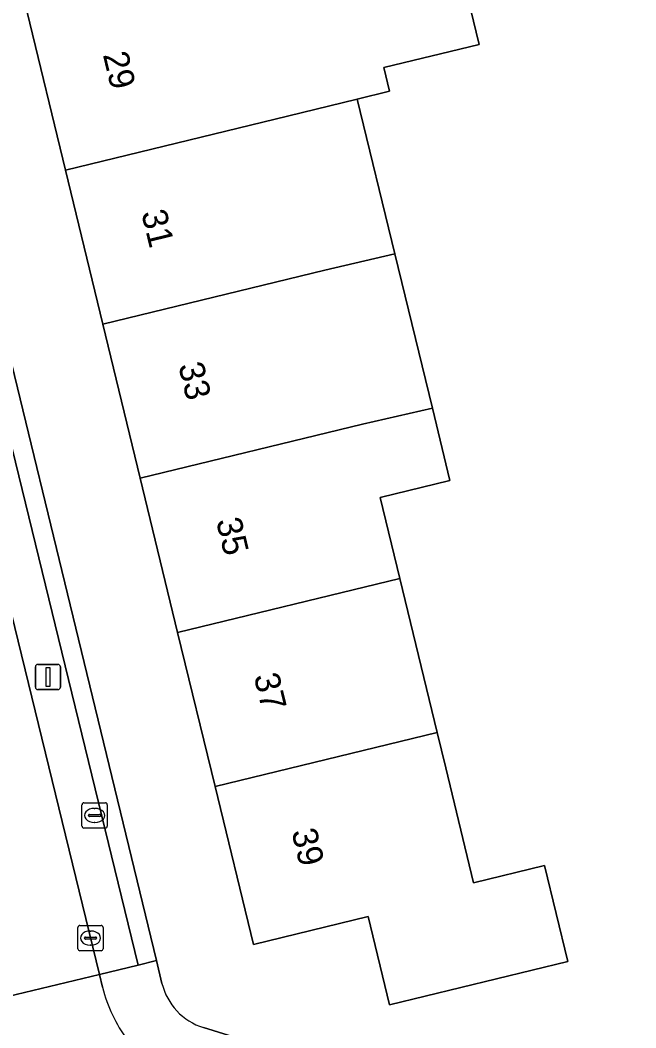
# Model space of a CAD drawing. Extents: x 158455 to 159797, y 387218 to 388672.
# Drawn here: x 159434.34 to 159458.74, y 388000.48 to 388040.4 of the extents above; entities that cross this region are included whole.
import ezdxf

# ---------------------------------------------------------------- set-up
doc = ezdxf.new("R2010")
doc.units = 0
for name, color, linetype in [('IMGEO_Brandkraan', 7, 'Continuous'), ('IMGEO_Erf', 7, 'Continuous'), ('IMGEO_Kolk', 7, 'Continuous'), ('IMGEO_Lichtmast', 7, 'Continuous'), ('IMGEO_Pand', 7, 'Continuous'), ('IMGEO_Pand_nummerreeks', 7, 'Continuous'), ('IMGEO_Parkeervlak_open', 7, 'Continuous'), ('IMGEO_Rijbaan_lokaal_open', 7, 'Continuous'), ('IMGEO_Voetpad_open', 7, 'Continuous')]:
    doc.layers.add(name, color=color, linetype=linetype)

msp = doc.modelspace()

# ---------------------------------------------------------------- linework, layer by layer
at = {"layer": 'IMGEO_Brandkraan'}
for p, q in [((159436.788, 388008.468), (159436.788, 388009.32)), ((159436.863, 388009.394), (159437.715, 388009.394)), ((159437.276, 388009.174), (159437.301, 388009.174)), ((159437.789, 388009.32), (159437.789, 388008.468)), ((159437.047, 388008.888), (159437.047, 388008.9)), ((159437.485, 388008.851), (159437.087, 388008.851)), ((159437.09, 388008.937), (159437.488, 388008.937)), ((159437.531, 388008.9), (159437.531, 388008.888)), ((159437.715, 388008.394), (159436.863, 388008.394)), ((159437.299, 388008.614), (159437.274, 388008.614))]:
    msp.add_line(p, q, dxfattribs=at)
for points in [[(159436.788, 388008.468), (159436.788, 388009.32)], [(159436.863, 388009.394), (159437.715, 388009.394)], [(159437.789, 388009.32), (159437.789, 388008.468)], [(159437.715, 388008.394), (159436.863, 388008.394)]]:
    msp.add_lwpolyline(points, dxfattribs=at)
for centre, radius, start, end in [((159436.865, 388009.318), 0.0765, 91.552, 178.448), ((159436.865, 388009.318), 0.0765, 91.552, 178.448), ((159437.713, 388009.318), 0.0765, 1.552, 88.448), ((159437.713, 388009.318), 0.0765, 1.552, 88.448), ((159437.087, 388008.897), 0.0403, 85.8775, 175.7526), ((159437.084, 388008.887), 0.0366, 178.938, 274.7102), ((159437.488, 388008.894), 0.043, 264.8664, 352.4533), ((159437.492, 388008.899), 0.0386, 1.7309, 96.639), ((159436.865, 388008.47), 0.0765, 181.552, 268.448), ((159436.865, 388008.47), 0.0765, 181.552, 268.448), ((159437.713, 388008.47), 0.0765, 271.552, 358.448), ((159437.713, 388008.47), 0.0765, 271.552, 358.448)]:
    msp.add_arc(centre, radius, start, end, dxfattribs=at)
for centre, major_axis, ratio, start_param, end_param in [((159437.275, 388008.894), (-0.387, 0.002), 0.722429, 4.712389, 7.853982), ((159437.3, 388008.894), (-0.39, 0.002), 0.717154, 1.570796, 4.712389)]:
    msp.add_ellipse(centre, major_axis=major_axis, ratio=ratio, start_param=start_param, end_param=end_param, dxfattribs=at)
at = {"layer": 'IMGEO_Erf'}
for points in [[(159450.822, 388046.457), (159452.525, 388039.436), (159448.75, 388038.52), (159448.978, 388037.584), (159447.699, 388037.273), (159449.188, 388031.146), (159450.675, 388025.024), (159451.371, 388022.16), (159448.602, 388021.487), (159449.381, 388018.281), (159450.865, 388012.176), (159451.203, 388010.783), (159452.309, 388006.229), (159455.12, 388006.913), (159456.044, 388003.113), (159448.98, 388001.394), (159448.129, 388004.89), (159443.581, 388003.785), (159442.062, 388010.037), (159440.579, 388016.143), (159439.095, 388022.25), (159437.612, 388028.357), (159436.129, 388034.462), (159434.61, 388040.713)], [(159430.461, 388041.3), (159439.738, 388003.143), (159439.957, 388002.243)], [(159441.6, 388000.492), (159443.18, 388000), (159458.548, 387995.212), (159462.279, 387994.05), (159500, 387982.615), (159511.751, 387979), (159519.539, 387977.023)]]:
    msp.add_lwpolyline(points, dxfattribs=at)
msp.add_arc((159442.325, 388002.819), 2.437, 193.6641, 252.6907, dxfattribs=at)
at = {"layer": 'IMGEO_Kolk'}
for p, q in [((159436.625, 388003.609), (159436.625, 388004.461)), ((159436.7, 388004.535), (159437.552, 388004.535)), ((159437.113, 388004.315), (159437.138, 388004.315)), ((159437.626, 388004.461), (159437.626, 388003.609)), ((159436.884, 388004.029), (159436.884, 388004.041)), ((159437.322, 388003.992), (159436.924, 388003.992)), ((159436.927, 388004.078), (159437.325, 388004.078)), ((159437.368, 388004.041), (159437.368, 388004.029)), ((159437.552, 388003.535), (159436.7, 388003.535)), ((159437.136, 388003.755), (159437.111, 388003.755))]:
    msp.add_line(p, q, dxfattribs=at)
for points in [[(159436.625, 388003.609), (159436.625, 388004.461)], [(159436.7, 388004.535), (159437.552, 388004.535)], [(159437.626, 388004.461), (159437.626, 388003.609)], [(159437.552, 388003.535), (159436.7, 388003.535)]]:
    msp.add_lwpolyline(points, dxfattribs=at)
for centre, radius, start, end in [((159436.702, 388004.459), 0.0765, 91.552, 178.448), ((159436.702, 388004.459), 0.0765, 91.552, 178.448), ((159437.55, 388004.459), 0.0765, 1.552, 88.448), ((159437.55, 388004.459), 0.0765, 1.552, 88.448), ((159436.924, 388004.038), 0.0403, 85.8775, 175.7526), ((159436.921, 388004.028), 0.0366, 178.938, 274.7102), ((159437.325, 388004.035), 0.043, 264.8664, 352.4533), ((159437.329, 388004.04), 0.0386, 1.7309, 96.639), ((159436.702, 388003.611), 0.0765, 181.552, 268.448), ((159436.702, 388003.611), 0.0765, 181.552, 268.448), ((159437.55, 388003.611), 0.0765, 271.552, 358.448), ((159437.55, 388003.611), 0.0765, 271.552, 358.448)]:
    msp.add_arc(centre, radius, start, end, dxfattribs=at)
for centre, major_axis, ratio, start_param, end_param in [((159437.112, 388004.035), (-0.387, 0.002), 0.722429, 4.712389, 7.853982), ((159437.137, 388004.035), (-0.39, 0.002), 0.717154, 1.570796, 4.712389)]:
    msp.add_ellipse(centre, major_axis=major_axis, ratio=ratio, start_param=start_param, end_param=end_param, dxfattribs=at)
at = {"layer": 'IMGEO_Lichtmast'}
for p, q in [((159434.942, 388013.979), (159434.942, 388014.779)), ((159434.942, 388014.779), (159434.942, 388013.979)), ((159435.042, 388014.879), (159435.832, 388014.879)), ((159435.832, 388014.879), (159435.042, 388014.879)), ((159435.932, 388014.779), (159435.932, 388013.979)), ((159435.932, 388013.979), (159435.932, 388014.779)), ((159435.832, 388013.879), (159435.042, 388013.879)), ((159435.042, 388013.879), (159435.832, 388013.879))]:
    msp.add_line(p, q, dxfattribs=at)
msp.add_lwpolyline([(159435.362, 388014.754), (159435.512, 388014.754), (159435.512, 388014.004), (159435.362, 388014.004), (159435.362, 388014.754)], dxfattribs=at)
for centre, start, end in [((159435.042, 388014.779), 90, 180), ((159435.042, 388014.779), 90, 180), ((159435.832, 388014.779), 0, 90), ((159435.832, 388014.779), 360, 90), ((159435.042, 388013.979), 180, 270), ((159435.042, 388013.979), 180, 270), ((159435.832, 388013.979), 270, 0), ((159435.832, 388013.979), 270, 0)]:
    msp.add_arc(centre, 0.1, start, end, dxfattribs=at)
at = {"layer": 'IMGEO_Pand'}
for points in [[(159450.822, 388046.457), (159447.044, 388045.541), (159435.139, 388042.653), (159435.188, 388042.449), (159435.553, 388040.942), (159434.61, 388040.713), (159436.129, 388034.462), (159444.931, 388036.601), (159447.699, 388037.273), (159448.978, 388037.584), (159448.75, 388038.52), (159452.525, 388039.436)], [(159437.612, 388028.357), (159446.419, 388030.496), (159449.188, 388031.146), (159447.699, 388037.273), (159444.931, 388036.601), (159436.129, 388034.462)], [(159439.095, 388022.25), (159447.902, 388024.389), (159450.675, 388025.024), (159449.188, 388031.146), (159446.419, 388030.496), (159437.612, 388028.357)], [(159439.095, 388022.25), (159440.579, 388016.143), (159449.381, 388018.281), (159448.602, 388021.487), (159451.371, 388022.16), (159450.675, 388025.024), (159447.902, 388024.389)], [(159440.579, 388016.143), (159442.062, 388010.037), (159450.865, 388012.176), (159449.381, 388018.281)], [(159450.865, 388012.176), (159442.062, 388010.037), (159443.581, 388003.785), (159448.129, 388004.89), (159448.98, 388001.394), (159456.044, 388003.113), (159455.12, 388006.913), (159452.309, 388006.229), (159451.203, 388010.783)]]:
    msp.add_lwpolyline(points, close=True, dxfattribs=at)
at = {"layer": 'IMGEO_Parkeervlak_open'}
msp.add_lwpolyline([(159428.39, 388039.729), (159430.761, 388030.044), (159431.427, 388027.324), (159437.48, 388002.594), (159439.021, 388002.969), (159429.933, 388040.104)], close=True, dxfattribs=at)
at = {"layer": 'IMGEO_Rijbaan_lokaal_open'}
msp.add_lwpolyline([(159431.427, 388027.324), (159426.578, 388026.147), (159428.246, 388019.194), (159432.514, 388001.403), (159437.48, 388002.594)], close=True, dxfattribs=at)
msp.add_lwpolyline([(159437.604, 388002.087), (159437.48, 388002.594), (159432.514, 388001.403), (159432.702, 388000.62), (159432.872, 388000)], dxfattribs=at)
msp.add_arc((159443.178, 388003.453), 5.739, 193.7683, 216.9877, dxfattribs=at)
at = {"layer": 'IMGEO_Voetpad_open'}
msp.add_lwpolyline([(159430.461, 388041.3), (159430.095, 388042.806), (159417.201, 388095.838), (159416.416, 388095.647), (159428.368, 388046.504), (159426.825, 388046.131), (159427.028, 388045.295), (159428.39, 388039.729), (159429.933, 388040.104), (159439.021, 388002.969), (159439.738, 388003.143)], close=True, dxfattribs=at)
for points in [[(159439.957, 388002.243), (159439.738, 388003.143), (159439.021, 388002.969), (159437.48, 388002.594), (159437.604, 388002.087)], [(159519.539, 387977.023), (159511.751, 387979), (159500, 387982.615), (159462.279, 387994.05), (159458.548, 387995.212), (159443.18, 388000), (159441.6, 388000.492)]]:
    msp.add_lwpolyline(points, dxfattribs=at)
for centre, radius, start, end in [((159443.178, 388003.453), 5.739, 193.7683, 216.9877), ((159442.325, 388002.819), 2.437, 193.6641, 252.6907)]:
    msp.add_arc(centre, radius, start, end, dxfattribs=at)

# ---------------------------------------------------------------- texts
at = {"layer": 'IMGEO_Pand_nummerreeks'}
for s, rotation, p in [('29', 283.6534, (159437.611, 388039.033)), ('31', 283.6545, (159439.133, 388032.769)), ('33', 283.6545, (159440.601, 388026.724)), ('35', 283.6545, (159442.096, 388020.569)), ('37', 283.6545, (159443.591, 388014.415)), ('39', 283.6545, (159445.086, 388008.26))]:
    msp.add_text(s, height=1, rotation=rotation, dxfattribs=at).set_placement(p)

doc.saveas('drawing.dxf')
